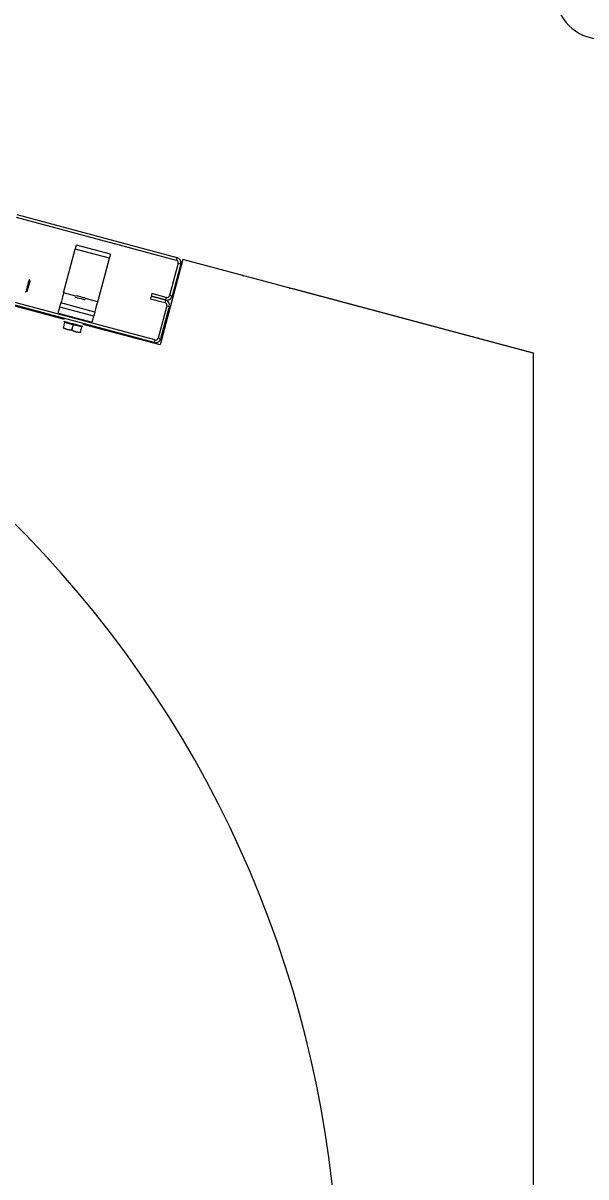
# Model space of a CAD drawing. Extents: x -264205 to -263659, y -1242401 to -1242060.
# Drawn here: x -263794.654 to -263794.35, y -1242142.97 to -1242142.348 of the extents above; entities that cross this region are included whole.
import ezdxf

# ---------------------------------------------------------------- set-up
doc = ezdxf.new("R2010")
doc.units = 0
doc.layers.add('SITUACIA_DSP_2D', color=7, linetype='Continuous')

msp = doc.modelspace()

# ---------------------------------------------------------------- linework, layer by layer
at = {"layer": 'SITUACIA_DSP_2D'}
for p, q in [((-263794.63137, -1242142.50736), (-263795.06633, -1242142.39081)), ((-263794.65741, -1242142.45222), (-263794.57115, -1242142.47533)), ((-263794.65704, -1242142.45084), (-263794.57078, -1242142.47395)), ((-263794.63184, -1242142.493), (-263794.62555, -1242142.46951)), ((-263794.62555, -1242142.46951), (-263794.62544, -1242142.46908)), ((-263794.6072, -1242142.47442), (-263794.62555, -1242142.46951)), ((-263794.62544, -1242142.46908), (-263794.62532, -1242142.46866)), ((-263794.62532, -1242142.46866), (-263794.62522, -1242142.46828)), ((-263794.62522, -1242142.46828), (-263794.62513, -1242142.46795)), ((-263794.62513, -1242142.46795), (-263794.62506, -1242142.46768)), ((-263794.62506, -1242142.46768), (-263794.62501, -1242142.46747)), ((-263794.62501, -1242142.46747), (-263794.62497, -1242142.46735)), ((-263794.62497, -1242142.46735), (-263794.62496, -1242142.4673)), ((-263794.60661, -1242142.47222), (-263794.62496, -1242142.4673)), ((-263794.61349, -1242142.49792), (-263794.6072, -1242142.47442)), ((-263794.60708, -1242142.47399), (-263794.6072, -1242142.47442)), ((-263794.60697, -1242142.47358), (-263794.60708, -1242142.47399)), ((-263794.60687, -1242142.4732), (-263794.60697, -1242142.47358)), ((-263794.60678, -1242142.47287), (-263794.60687, -1242142.4732)), ((-263794.60671, -1242142.47259), (-263794.60678, -1242142.47287)), ((-263794.60665, -1242142.47239), (-263794.60671, -1242142.47259)), ((-263794.60662, -1242142.47226), (-263794.60665, -1242142.47239)), ((-263794.60661, -1242142.47222), (-263794.60662, -1242142.47226)), ((-263794.56757, -1242142.47508), (-263794.57991, -1242142.52115)), ((-263794.57014, -1242142.47707), (-263794.57482, -1242142.49451)), ((-263794.56877, -1242142.47744), (-263794.57344, -1242142.49488)), ((-263794.57078, -1242142.47395), (-263794.57115, -1242142.47533)), ((-263794.57014, -1242142.47707), (-263794.56877, -1242142.47744)), ((-263794.3789, -1242142.52564), (-263794.56757, -1242142.47508)), ((-263794.53674, -1242142.48308), (-263794.53539, -1242142.48358)), ((-263794.53539, -1242142.48358), (-263794.53493, -1242142.48383)), ((-263794.65145, -1242142.48961), (-263794.65173, -1242142.49067)), ((-263794.65115, -1242142.48851), (-263794.65145, -1242142.48961)), ((-263794.65088, -1242142.48749), (-263794.65115, -1242142.48851)), ((-263794.65107, -1242142.49096), (-263794.65083, -1242142.49005)), ((-263794.65064, -1242142.48661), (-263794.65088, -1242142.48749)), ((-263794.65083, -1242142.49005), (-263794.65056, -1242142.48907)), ((-263794.65047, -1242142.48598), (-263794.65064, -1242142.48661)), ((-263794.65056, -1242142.48907), (-263794.65031, -1242142.48813)), ((-263794.65038, -1242142.48563), (-263794.65047, -1242142.48598)), ((-263794.65037, -1242142.48558), (-263794.65038, -1242142.48563)), ((-263794.65031, -1242142.48813), (-263794.6501, -1242142.48733)), ((-263794.6501, -1242142.48733), (-263794.64994, -1242142.48675)), ((-263794.64994, -1242142.48675), (-263794.64987, -1242142.48647)), ((-263794.64987, -1242142.48647), (-263794.64986, -1242142.48645)), ((-263794.58271, -1242142.51846), (-263794.66897, -1242142.49535)), ((-263794.6523, -1242142.49278), (-263794.65233, -1242142.49292)), ((-263794.65217, -1242142.49233), (-263794.6523, -1242142.49278)), ((-263794.65198, -1242142.4916), (-263794.65217, -1242142.49233)), ((-263794.65173, -1242142.49067), (-263794.65198, -1242142.4916)), ((-263794.65146, -1242142.49241), (-263794.65141, -1242142.49221)), ((-263794.65146, -1242142.49241), (-263794.65146, -1242142.49241)), ((-263794.65141, -1242142.49221), (-263794.65127, -1242142.49171)), ((-263794.65127, -1242142.49171), (-263794.65107, -1242142.49096)), ((-263794.63266, -1242142.49606), (-263794.63289, -1242142.49689)), ((-263794.63241, -1242142.4951), (-263794.63266, -1242142.49606)), ((-263794.63213, -1242142.49407), (-263794.63241, -1242142.4951)), ((-263794.63184, -1242142.493), (-263794.63213, -1242142.49407)), ((-263794.62521, -1242142.49478), (-263794.63184, -1242142.493)), ((-263794.62567, -1242142.49528), (-263794.62551, -1242142.49533)), ((-263794.62551, -1242142.49533), (-263794.62503, -1242142.49545)), ((-263794.62503, -1242142.49545), (-263794.6243, -1242142.49565)), ((-263794.62492, -1242142.49446), (-263794.62475, -1242142.49451)), ((-263794.62475, -1242142.49451), (-263794.62426, -1242142.49464)), ((-263794.6243, -1242142.49565), (-263794.6234, -1242142.49589)), ((-263794.62426, -1242142.49464), (-263794.62353, -1242142.49483)), ((-263794.62353, -1242142.49483), (-263794.62267, -1242142.49506)), ((-263794.6234, -1242142.49589), (-263794.62244, -1242142.49615)), ((-263794.62267, -1242142.49506), (-263794.6218, -1242142.4953)), ((-263794.62244, -1242142.49615), (-263794.62155, -1242142.49639)), ((-263794.6218, -1242142.4953), (-263794.62107, -1242142.49549)), ((-263794.62107, -1242142.49549), (-263794.62058, -1242142.49562)), ((-263794.62058, -1242142.49562), (-263794.62041, -1242142.49567)), ((-263794.61349, -1242142.49792), (-263794.62032, -1242142.49609)), ((-263794.58473, -1242142.4948), (-263794.5851, -1242142.49618)), ((-263794.5851, -1242142.49618), (-263794.5773, -1242142.49827)), ((-263794.58436, -1242142.49343), (-263794.58473, -1242142.4948)), ((-263794.58473, -1242142.4948), (-263794.57693, -1242142.49689)), ((-263794.57693, -1242142.49689), (-263794.58473, -1242142.4948)), ((-263794.57656, -1242142.49552), (-263794.58436, -1242142.49343)), ((-263794.57656, -1242142.49552), (-263794.57693, -1242142.49689)), ((-263794.57344, -1242142.49488), (-263794.57482, -1242142.49451)), ((-263794.51023, -1242142.49045), (-263794.50971, -1242142.49046)), ((-263794.50971, -1242142.49046), (-263794.50829, -1242142.4907)), ((-263794.50829, -1242142.4907), (-263794.3789, -1242142.52537)), ((-263794.58308, -1242142.51983), (-263794.66933, -1242142.49672)), ((-263794.6348, -1242142.50401), (-263794.63391, -1242142.50071)), ((-263794.63391, -1242142.50071), (-263794.6338, -1242142.50028)), ((-263794.61556, -1242142.50562), (-263794.63391, -1242142.50071)), ((-263794.6338, -1242142.50028), (-263794.63368, -1242142.49986)), ((-263794.63368, -1242142.49986), (-263794.63358, -1242142.49948)), ((-263794.63358, -1242142.49948), (-263794.63349, -1242142.49915)), ((-263794.63349, -1242142.49915), (-263794.63342, -1242142.49887)), ((-263794.63342, -1242142.49887), (-263794.63336, -1242142.49867)), ((-263794.63336, -1242142.49867), (-263794.63333, -1242142.49855)), ((-263794.63333, -1242142.49855), (-263794.63332, -1242142.4985)), ((-263794.63329, -1242142.4984), (-263794.63332, -1242142.4985)), ((-263794.61497, -1242142.50342), (-263794.63332, -1242142.4985)), ((-263794.63321, -1242142.49808), (-263794.63329, -1242142.4984)), ((-263794.63307, -1242142.49758), (-263794.63321, -1242142.49808)), ((-263794.63289, -1242142.49689), (-263794.63307, -1242142.49758)), ((-263794.62155, -1242142.49639), (-263794.62081, -1242142.49659)), ((-263794.62081, -1242142.49659), (-263794.62033, -1242142.49671)), ((-263794.62033, -1242142.49671), (-263794.62017, -1242142.49676)), ((-263794.61486, -1242142.503), (-263794.61472, -1242142.50249)), ((-263794.61472, -1242142.50249), (-263794.61454, -1242142.50181)), ((-263794.61454, -1242142.50181), (-263794.61431, -1242142.50097)), ((-263794.61431, -1242142.50097), (-263794.61406, -1242142.50002)), ((-263794.61406, -1242142.50002), (-263794.61378, -1242142.49899)), ((-263794.61378, -1242142.49899), (-263794.61349, -1242142.49792)), ((-263794.57629, -1242142.50002), (-263794.58096, -1242142.51745)), ((-263794.57492, -1242142.50038), (-263794.57959, -1242142.51782)), ((-263794.57693, -1242142.49689), (-263794.5773, -1242142.49827)), ((-263794.57629, -1242142.50002), (-263794.57492, -1242142.50038)), ((-263794.6348, -1242142.50401), (-263794.61644, -1242142.50893)), ((-263794.63165, -1242142.50839), (-263794.63155, -1242142.50842)), ((-263794.63155, -1242142.50842), (-263794.63113, -1242142.50853)), ((-263794.63113, -1242142.50853), (-263794.63041, -1242142.50873)), ((-263794.63041, -1242142.50873), (-263794.62942, -1242142.50899)), ((-263794.61644, -1242142.50893), (-263794.61556, -1242142.50562)), ((-263794.61544, -1242142.50519), (-263794.61556, -1242142.50562)), ((-263794.61533, -1242142.50478), (-263794.61544, -1242142.50519)), ((-263794.61523, -1242142.5044), (-263794.61533, -1242142.50478)), ((-263794.61514, -1242142.50407), (-263794.61523, -1242142.5044)), ((-263794.61507, -1242142.50379), (-263794.61514, -1242142.50407)), ((-263794.61501, -1242142.50359), (-263794.61507, -1242142.50379)), ((-263794.61498, -1242142.50346), (-263794.61501, -1242142.50359)), ((-263794.61497, -1242142.50342), (-263794.61498, -1242142.50346)), ((-263794.61497, -1242142.50342), (-263794.61494, -1242142.50332)), ((-263794.61494, -1242142.50332), (-263794.61486, -1242142.503)), ((-263794.6321, -1242142.51192), (-263794.63216, -1242142.51215)), ((-263794.63216, -1242142.51215), (-263794.63216, -1242142.51213)), ((-263794.63131, -1242142.50898), (-263794.6321, -1242142.51192)), ((-263794.6321, -1242142.51192), (-263794.6299, -1242142.51276)), ((-263794.62984, -1242142.51278), (-263794.6321, -1242142.51192)), ((-263794.62672, -1242142.51021), (-263794.63131, -1242142.50898)), ((-263794.6299, -1242142.51276), (-263794.62751, -1242142.51315)), ((-263794.62751, -1242142.51315), (-263794.62984, -1242142.51278)), ((-263794.62942, -1242142.50899), (-263794.62824, -1242142.50931)), ((-263794.62824, -1242142.50931), (-263794.62695, -1242142.50965)), ((-263794.62672, -1242142.51021), (-263794.62751, -1242142.51315)), ((-263794.62751, -1242142.51315), (-263794.62531, -1242142.51399)), ((-263794.62525, -1242142.51401), (-263794.62751, -1242142.51315)), ((-263794.62695, -1242142.50965), (-263794.62563, -1242142.51001)), ((-263794.62213, -1242142.51143), (-263794.62672, -1242142.51021)), ((-263794.62563, -1242142.51001), (-263794.62438, -1242142.51034)), ((-263794.62531, -1242142.51399), (-263794.62292, -1242142.51438)), ((-263794.62292, -1242142.51438), (-263794.62525, -1242142.51401)), ((-263794.62438, -1242142.51034), (-263794.62328, -1242142.51063)), ((-263794.62328, -1242142.51063), (-263794.62241, -1242142.51087)), ((-263794.62292, -1242142.51438), (-263794.62298, -1242142.51461)), ((-263794.62298, -1242142.51461), (-263794.62298, -1242142.51459)), ((-263794.62213, -1242142.51143), (-263794.62292, -1242142.51438)), ((-263794.62241, -1242142.51087), (-263794.62183, -1242142.51103)), ((-263794.62183, -1242142.51103), (-263794.62156, -1242142.5111)), ((-263794.62156, -1242142.5111), (-263794.62155, -1242142.5111)), ((-263794.57991, -1242142.52115), (-263794.62128, -1242142.51006)), ((-263794.58271, -1242142.51846), (-263794.58308, -1242142.51983)), ((-263794.57959, -1242142.51782), (-263794.58096, -1242142.51745)), ((-263794.3789, -1242142.52537), (-263794.3789, -1242142.52564)), ((-263794.3789, -1242142.52564), (-263794.3789, -1242143.03979))]:
    msp.add_line(p, q, dxfattribs=at)
for centre, radius, start, end in [((-263794.3419, -1242142.33115), 0.025, 90, 270), ((-263795.0819, -1242143.04027), 0.5985, 324.56502, 215.43498), ((-263794.57152, -1242142.47671), 0.00143, 345, 74.99999), ((-263794.57152, -1242142.47671), 0.00285, 345, 74.99999), ((-263794.57619, -1242142.49414), 0.00285, 254.99999, 345), ((-263794.57619, -1242142.49414), 0.00143, 254.99999, 345), ((-263794.57767, -1242142.49965), 0.00143, 345, 74.99999), ((-263794.57767, -1242142.49965), 0.00285, 345, 74.99999), ((-263794.63034, -1242142.50924), 0.000475, 74.99999, 165), ((-263794.62311, -1242142.51117), 0.000475, 345, 74.99999), ((-263794.58234, -1242142.51708), 0.00285, 254.99999, 345), ((-263794.58234, -1242142.51708), 0.00143, 254.99999, 345)]:
    msp.add_arc(centre, radius, start, end, dxfattribs=at)

doc.saveas('drawing.dxf')
